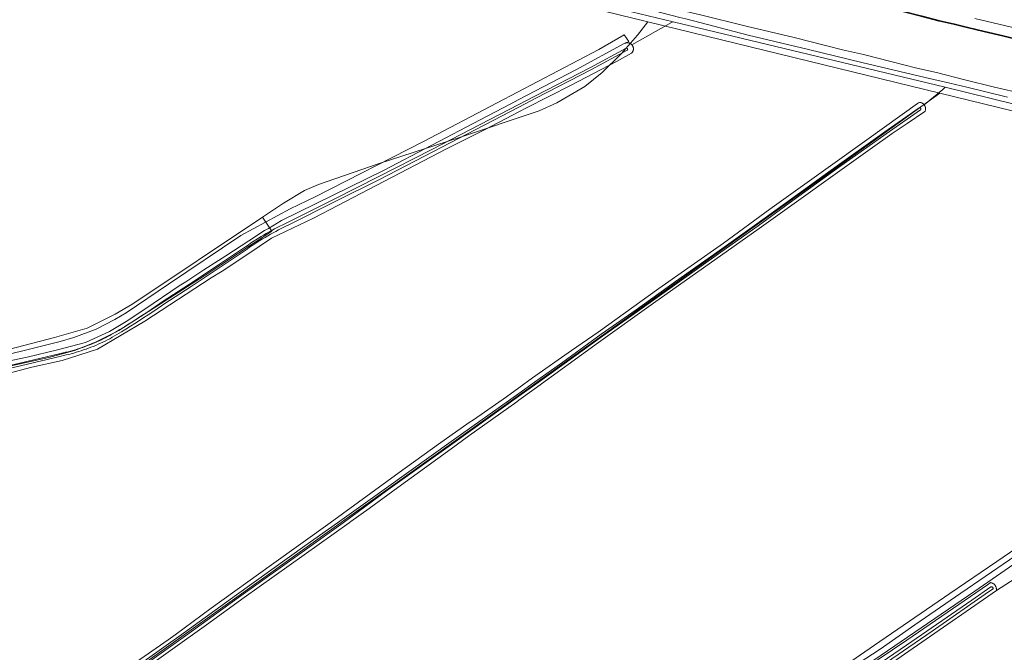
# Model space of a CAD drawing. Header units: metres. Extents: x 250001 to 257773, y 598992 to 609118.
# Tile 561 of 656: x 251781 to 252213, y 606443 to 606721. Entities that reach past the tile are written whole.
import ezdxf
from ezdxf.lldxf.tags import DXFTag

# ---------------------------------------------------------------- set-up
doc = ezdxf.new("R2010")
doc.units = ezdxf.units.M
for name, color, linetype, lineweight in [('B-WE-GK-BESCHOEIING-G', 252, 'GK-BESCHOEIING', 35), ('B-WE-GR-BOUWLAND-GV', 252, 'Continuous', 13), ('B-WE-GR-GRAS-GV', 252, 'Continuous', 13), ('B-WE-GR-GROENVOORZIENING-GV', 252, 'Continuous', 18), ('B-WE-KG-GRENS_PERCEEL-G', 150, 'KG-PERCEEL', 18), ('B-WE-OG-WATER-GV', 252, 'Continuous', 18), ('B-WE-OG-WATER_SLOOT-GV', 252, 'Continuous', 18), ('B-WE-VH-ONVERHARD-GV', 252, 'Continuous', 18), ('X-XX-AL-REFERENTIE-G', 7, 'Continuous', 18)]:
    doc.layers.add(name, color=color, linetype=linetype, lineweight=lineweight)
doc.styles.get("Standard").update_dxf_attribs({"font": 'NLCS-ISO.ttf'})
doc.linetypes.add('GK-BESCHOEIING', pattern='A,30,-5,[1,NLCS.SHX,S=1,R=0,X=0,Y=0],-5', length=40)
tags = doc.linetypes.add('KG-PERCEEL', pattern='A,5.5,-2,["P",Standard,S=1.8,R=0,X=-0.5,Y=-0.9],-2,5.5,-2,[5,NLCS.SHX,S=0.75,R=0,X=0,Y=0],-2', length=19).pattern_tags.tags
tags[6] = DXFTag(74, 10)

# ---------------------------------------------------------------- blocks, each defined once
blk = doc.blocks.new('BS2021-132-Xref-KAD-20210617')
at = {"layer": 'B-WE-KG-GRENS_PERCEEL-G', "flags": 128}
for points in [[(251706.083, 606805.365), (252056.599, 606719.723)], [(251887.436, 606633.945), (251896.66, 606640.095), (251905.885, 606645.732), (251912.034, 606648.294), (251938.683, 606657.518), (251973.531, 606668.793), (252008.891, 606680.58), (252016.578, 606684.167), (252028.877, 606691.341), (252036.564, 606697.491), (252044.764, 606705.69), (252051.938, 606713.89), (252056.599, 606719.723)], [(252056.599, 606719.723), (252184.706, 606688.422)], [(252199.95, 606721.135), (252261.299, 606706.634)], [(252184.706, 606688.422), (252131.884, 606650.344), (252002.229, 606557.587), (251843.363, 606443.819), (251706.534, 606345.937), (251541.519, 606227.044), (251483.787, 606185.835)], [(252184.706, 606688.422), (252279.909, 606665.161), (252314.842, 606656.64), (252347.143, 606645.872), (252381.188, 606630.096), (252405.219, 606617.48)], [(251887.436, 606633.945), (251891.536, 606627.795), (251861.812, 606608.321), (251824.402, 606584.235), (251814.153, 606579.111), (251804.928, 606575.523), (251793.654, 606572.449), (251775.205, 606568.349), (251752.144, 606562.712), (251657.849, 606530.426), (251641.963, 606524.276), (251622.489, 606511.465), (251605.065, 606495.578), (251544.594, 606440.744), (251529.732, 606427.42), (251398.54, 606307.502), (251272.472, 606191.684), (251156.142, 606086.115), (251083.884, 606020.006), (250956.898, 605903.494)], [(251688.426, 606548.476), (251695.772, 606550.925), (251733.695, 606563.737), (251756.243, 606570.911), (251796.216, 606581.16), (251810.565, 606585.26), (251822.865, 606591.41), (251830.552, 606596.022), (251887.436, 606633.945)], [(251578.557, 606048.45), (251586.756, 606054.014), (251595.13, 606060.104), (251624.055, 606079.895), (251648.414, 606096.641), (251674.294, 606114.53), (251692.183, 606126.708), (251716.16, 606143.074), (251739.758, 606159.44), (251766.398, 606177.709), (251793.803, 606196.358), (251819.303, 606213.866), (251843.661, 606230.612), (251870.303, 606248.881), (251891.235, 606263.344), (251906.079, 606273.619), (251917.116, 606281.232), (251925.108, 606286.56), (251934.866, 606294.098), (251951.796, 606305.531), (251979.499, 606324.659), (251995.99, 606335.873), (252006.763, 606343.348), (252028.97, 606358.739), (252037.105, 606364.456), (252058.433, 606379.187), (252090.973, 606401.394), (252121.535, 606422.502), (252156.055, 606446.247), (252189.035, 606468.894), (252209.702, 606482.965), (252231.91, 606498.136), (252259.174, 606516.825), (252277.643, 606529.578), (252302.928, 606546.948), (252331.73, 606566.956), (252337.446, 606570.913), (252405.219, 606617.48)]]:
    blk.add_lwpolyline(points, dxfattribs=at)
blk = doc.blocks.new('BS2021-132-Xref-BGT-GRIJS-20210617-aangepast')
at = {"layer": 'B-WE-GK-BESCHOEIING-G', "flags": 128}
for points in [[(252184.386, 606720.071), (252176.652, 606722.149), (252168.554, 606724.25)], [(252196.793, 606717.153), (252190.945, 606718.651), (252184.386, 606720.071)], [(252204.1, 606715.47), (252196.793, 606717.153)], [(252220.505, 606711.484), (252212.29, 606713.513), (252204.1, 606715.47)]]:
    blk.add_lwpolyline(points, dxfattribs=at)
at = {"layer": 'B-WE-GR-BOUWLAND-GV', "flags": 128}
for points in [[(251830.32, 606437.642), (251846.05, 606448.69), (251849.2, 606450.85), (251864.87, 606462.51), (251891.43, 606481.49), (251917.15, 606500), (251947.37, 606521.97), (251964.7, 606534.39), (251978.12, 606543.97), (251980.11, 606545.18), (251994.5, 606555.26), (252000, 606559.21), (252005.91, 606563.53), (252023.1, 606575.58), (252034.67, 606583.56), (252061.36, 606602.67), (252089.66, 606622.61), (252110.05, 606637.57), (252135.67, 606655.74), (252152.6, 606667.98), (252174.88, 606683.885), (252175.312, 606684.114), (252175.766, 606684.282), (252176.12, 606684.323), (252176.327, 606684.268), (252176.531, 606684.199), (252176.728, 606684.114), (252176.918, 606684.015), (252177.101, 606683.902), (252177.275, 606683.776), (252177.439, 606683.637), (252177.592, 606683.487), (252177.733, 606683.325), (252177.774, 606683.271), (252185.928, 606690.007), (252187.039, 606690.956), (252067.615, 606719.738), (252066.929, 606719.312), (252049.58, 606709.561), (252049.624, 606709.511), (252049.712, 606709.395), (252049.795, 606709.275), (252049.871, 606709.15), (252049.94, 606709.022), (252050.002, 606708.89), (252050.056, 606708.754), (252050.103, 606708.616), (252050.142, 606708.476), (252050.174, 606708.333), (252050.198, 606708.189), (252050.214, 606708.044), (252050.221, 606707.898), (252050.221, 606707.753), (252050.213, 606707.607), (252050.197, 606707.462), (252050.173, 606707.318), (252050.141, 606707.176), (252050.101, 606707.035), (252050.054, 606706.897), (252049.999, 606706.762), (252049.937, 606706.63), (252049.867, 606706.502), (252049.791, 606706.377), (252049.708, 606706.257), (252049.619, 606706.142), (252049.523, 606706.032), (252049.422, 606705.927), (252042.767, 606702.326), (252022.859, 606691.916), (252003.352, 606681.929), (252000, 606680.175), (251985.152, 606672.407), (251968.267, 606663.982), (251920.547, 606639.17), (251909.892, 606633.601), (251891.43, 606624.8), (251885.93, 606621.19), (251881.01, 606617.82), (251869.723, 606610.328), (251864.924, 606607.317), (251835.82, 606588.399), (251815.05, 606576.096), (251799.572, 606571.069), (251786.21, 606568.158), (251776.37, 606565.521)], [(252297.978, 606663.606), (252187.039, 606690.956), (252185.928, 606690.007), (252177.774, 606683.271), (252177.862, 606683.154), (252177.978, 606682.973), (252178.08, 606682.784), (252178.168, 606682.589), (252178.241, 606682.387), (252178.299, 606682.18), (252178.341, 606681.97), (252178.367, 606681.757), (252178.378, 606681.542), (252178.372, 606681.328), (252178.351, 606681.115), (252178.313, 606680.903), (252178.26, 606680.695), (252178.192, 606680.492), (252178.109, 606680.294), (252170.278, 606675.088), (252163.768, 606670.679), (252154.1, 606663.78), (252105.33, 606629.03), (252059.04, 606596.24), (252034.82, 606578.96), (252006.6, 606558.63), (252000, 606553.67), (251999.11, 606553.02), (251978.01, 606538.02), (251970.18, 606532.42), (251946.82, 606515.43), (251934.25, 606506.22), (251926.27, 606500.5), (251925.56, 606500), (251879.43, 606467.17), (251862.87, 606455.21), (251833.349, 606434.144)], [(252142.564, 606434.134), (252158.414, 606444.575), (252173.694, 606455.185), (252193.824, 606469.058), (252225.862, 606491.017)]]:
    blk.add_lwpolyline(points, dxfattribs=at)
at = {"layer": 'B-WE-GR-GRAS-GV', "flags": 128}
for points in [[(252176.652, 606722.148), (252184.386, 606720.071), (252190.944, 606718.651), (252196.793, 606717.153), (252204.1, 606715.47), (252212.29, 606713.512), (252220.505, 606711.484)], [(251761.507, 606570.311), (251798.672, 606579.492), (251804.687, 606581.225), (251814.415, 606584.916), (251822.744, 606589.083), (251827.602, 606592.041), (251846.255, 606604.675), (251877.941, 606625.94), (251899.622, 606637.702), (251910.615, 606642.973), (251958.108, 606667.116), (251990.387, 606684.182), (252035.036, 606707.598), (252046.187, 606714.028), (252048.166, 606711.089), (252046.588, 606710.306), (252046.725, 606710.355), (252046.865, 606710.397), (252047.007, 606710.432), (252047.15, 606710.458), (252047.295, 606710.477), (252047.44, 606710.487), (252047.586, 606710.49), (252047.732, 606710.484), (252047.877, 606710.471), (252048.022, 606710.45), (252048.165, 606710.421), (252048.306, 606710.384), (252048.445, 606710.339), (252048.581, 606710.287), (252048.714, 606710.227), (252048.844, 606710.161), (252048.97, 606710.087), (252049.091, 606710.006), (252049.208, 606709.919), (252049.32, 606709.826), (252049.427, 606709.726), (252049.528, 606709.621), (252049.58, 606709.561), (252066.929, 606719.312), (252067.615, 606719.738), (251921.327, 606754.883)], [(252219.766, 606476.88), (252209.465, 606470.306), (252174.849, 606446.284), (252147.177, 606427.139)]]:
    blk.add_lwpolyline(points, dxfattribs=at)
at = {"layer": 'B-WE-GR-GROENVOORZIENING-GV', "flags": 128}
for points in [[(252214.392, 606686.559), (252196.501, 606690.951), (252189.09, 606692.706), (252178.25, 606695.273), (252150.465, 606701.883), (252127.003, 606707.544), (252100.584, 606713.868), (252073.17, 606720.93), (252070.597, 606721.591), (252055.328, 606725.51), (252038.953, 606729.584), (252018.857, 606734.558), (252000, 606738.798), (251985.402, 606742.276), (251968.175, 606746.109), (251893.683, 606764.033), (251825.553, 606780.702), (251758.613, 606797.239)], [(251706.804, 606807.081), (251921.327, 606754.883), (252067.615, 606719.738), (252187.039, 606690.956), (252297.978, 606663.606)], [(252144.63, 606431.218), (252170.18, 606448.53), (252205.52, 606472.75), (252206.895, 606473.697), (252207.078, 606473.666), (252207.291, 606473.615), (252207.5, 606473.547), (252207.704, 606473.465), (252207.901, 606473.369), (252208.091, 606473.258), (252208.272, 606473.133), (252208.443, 606472.996), (252208.605, 606472.847), (252208.755, 606472.686), (252208.892, 606472.515), (252209.017, 606472.334), (252209.129, 606472.145), (252209.226, 606471.948), (252209.309, 606471.745), (252209.377, 606471.536), (252209.429, 606471.323), (252209.466, 606471.106), (252209.487, 606470.888), (252209.492, 606470.668), (252209.481, 606470.449), (252209.465, 606470.306), (252219.766, 606476.88)], [(252243.258, 606500), (252199.999, 606469.907), (252144.176, 606431.796)]]:
    blk.add_lwpolyline(points, dxfattribs=at)
at = {"layer": 'B-WE-OG-WATER-GV', "flags": 128}
for points in [[(251748.868, 606802.448), (251796.861, 606790.736), (251853.073, 606777.256), (251893.625, 606767.413), (251941.965, 606755.708), (251982.361, 606746.035), (252000, 606741.99), (252019.219, 606737.324), (252042.153, 606731.715), (252059.425, 606727.462), (252079.571, 606722.706), (252099.689, 606717.823), (252120.754, 606712.771), (252135.085, 606709.179), (252142.014, 606707.44), (252151.091, 606705.277), (252163.112, 606702.327), (252174.594, 606699.393), (252183.251, 606697.381), (252195.583, 606694.272), (252208.581, 606691.049), (252221.385, 606688.091)], [(252220.505, 606711.484), (252212.29, 606713.512), (252204.1, 606715.47), (252196.793, 606717.153), (252190.944, 606718.651), (252184.386, 606720.071), (252176.652, 606722.148)], [(251767.226, 606565.586), (251781.276, 606568.741), (251799.138, 606573.093), (251800.222, 606573.32), (251801.33, 606573.569), (251802.433, 606573.834), (251803.533, 606574.115), (251804.629, 606574.412), (251805.721, 606574.724), (251806.808, 606575.052), (251807.89, 606575.395), (251808.967, 606575.754), (251810.039, 606576.128), (251811.105, 606576.517), (251812.166, 606576.922), (251813.221, 606577.341), (251814.269, 606577.776), (251815.312, 606578.226), (251816.347, 606578.69), (251817.376, 606579.17), (251818.399, 606579.664), (251819.413, 606580.172), (251820.421, 606580.696), (251821.418, 606581.231), (251821.548, 606581.303), (251823.565, 606582.504), (251825.56, 606583.709), (251827.546, 606584.929), (251829.523, 606586.162), (251831.493, 606587.409), (251833.453, 606588.669), (251835.405, 606589.943), (251837.348, 606591.23), (251839.281, 606592.53), (251841.206, 606593.844), (251843.122, 606595.17), (251844.169, 606595.905), (251856.154, 606603.613), (251880.702, 606619.981), (251881.818, 606620.767), (251882.925, 606621.526), (251884.041, 606622.273), (251885.165, 606623.006), (251886.298, 606623.726), (251887.44, 606624.433), (251888.589, 606625.126), (251889.747, 606625.805), (251890.913, 606626.471), (251892.087, 606627.123), (251893.268, 606627.761), (251894.457, 606628.385), (251895.653, 606628.995), (251896.856, 606629.591), (251898.066, 606630.173), (251899.014, 606630.616), (251919.687, 606640.968), (251938.775, 606650.584), (251962.246, 606662.616), (252000, 606682.29), (252007.393, 606686.141), (252031.793, 606698.815), (252047.462, 606707.189), (252047.498, 606707.216), (252047.563, 606707.278), (252047.615, 606707.351), (252047.654, 606707.432), (252047.677, 606707.518), (252047.685, 606707.607), (252047.677, 606707.696), (252047.654, 606707.783), (252047.615, 606707.863), (252047.563, 606707.936), (252047.498, 606707.998), (252047.424, 606708.048), (252047.341, 606708.084), (252047.254, 606708.104), (252047.165, 606708.109), (252047.076, 606708.098), (252046.99, 606708.071), (252031.326, 606699.699), (252006.931, 606687.028), (252000, 606683.418), (251961.697, 606663.684), (251938.231, 606651.653), (251919.149, 606642.04), (251898.491, 606631.696), (251897.552, 606631.257), (251896.329, 606630.669), (251895.114, 606630.067), (251893.905, 606629.451), (251892.704, 606628.82), (251891.51, 606628.175), (251890.324, 606627.517), (251889.146, 606626.844), (251887.976, 606626.157), (251886.814, 606625.457), (251885.661, 606624.743), (251884.516, 606624.015), (251883.379, 606623.274), (251882.251, 606622.52), (251881.133, 606621.752), (251880.023, 606620.972), (251855.497, 606604.617), (251843.5, 606596.901), (251842.435, 606596.155), (251840.527, 606594.833), (251838.608, 606593.524), (251836.681, 606592.228), (251834.745, 606590.945), (251832.801, 606589.676), (251830.847, 606588.42), (251828.885, 606587.178), (251826.915, 606585.949), (251824.935, 606584.734), (251822.948, 606583.533), (251820.953, 606582.345), (251820.845, 606582.286), (251819.861, 606581.757), (251818.868, 606581.242), (251817.869, 606580.741), (251816.862, 606580.254), (251815.848, 606579.782), (251814.828, 606579.324), (251813.802, 606578.881), (251812.769, 606578.453), (251811.73, 606578.04), (251810.685, 606577.641), (251809.635, 606577.258), (251808.58, 606576.889), (251807.519, 606576.536), (251806.453, 606576.198), (251805.383, 606575.875), (251804.308, 606575.568), (251803.228, 606575.276), (251802.145, 606574.999), (251801.058, 606574.738), (251799.967, 606574.493), (251798.873, 606574.263), (251781.003, 606569.909), (251766.946, 606566.753)], [(251833.338, 606435.829), (251853.702, 606450.321), (251876.881, 606467.119), (251906.925, 606488.586), (251922.863, 606500), (251942.466, 606514.429), (251970.934, 606534.672), (252000, 606555.464), (252007.444, 606560.759), (252019.842, 606569.632), (252036.687, 606581.806), (252051.98, 606592.603), (252069.266, 606604.963), (252088.594, 606618.631), (252104.969, 606630.264), (252120.104, 606641.283), (252140.153, 606655.754), (252161.159, 606670.594), (252176.206, 606681.133), (252176.227, 606681.157), (252176.278, 606681.232), (252176.315, 606681.315), (252176.336, 606681.402), (252176.342, 606681.493), (252176.332, 606681.582), (252176.306, 606681.669), (252176.266, 606681.75), (252176.211, 606681.822), (252176.145, 606681.884), (252176.069, 606681.933), (252175.986, 606681.968), (252175.898, 606681.988), (252175.808, 606681.992), (252175.718, 606681.979), (252175.632, 606681.952), (252160.584, 606671.411), (252139.572, 606656.568), (252119.517, 606642.092), (252104.385, 606631.076), (252088.016, 606619.447), (252068.687, 606605.778), (252051.401, 606593.419), (252036.106, 606582.62), (252019.258, 606570.444), (252006.863, 606561.573), (252000, 606556.691), (251970.272, 606535.561), (251941.804, 606515.318), (251920.3, 606500), (251906.038, 606489.787), (251875.995, 606468.321), (251852.815, 606451.523), (251832.451, 606437.03)]]:
    blk.add_lwpolyline(points, dxfattribs=at)
blk.add_lwpolyline([(252146.228, 606428.48), (252156.06, 606435.18), (252181.29, 606452.35), (252206.024, 606469.724), (252208.036, 606470.991), (252208.038, 606471.071), (252208.029, 606471.183), (252208.003, 606471.293), (252207.962, 606471.398), (252207.907, 606471.496), (252207.839, 606471.585), (252207.758, 606471.663), (252207.667, 606471.729), (252207.568, 606471.782), (252207.462, 606471.82), (252207.352, 606471.843), (252207.24, 606471.85), (252207.128, 606471.841), (252207.018, 606471.816), (252198.735, 606466.054), (252170.027, 606446.315), (252145.384, 606429.428)], close=True, dxfattribs=at)
at = {"layer": 'B-WE-OG-WATER_SLOOT-GV', "flags": 128}
for points in [[(251758.613, 606797.239), (251825.553, 606780.702), (251893.683, 606764.033), (251968.175, 606746.109), (251985.402, 606742.276), (252000, 606738.798), (252018.857, 606734.558), (252038.953, 606729.584), (252055.328, 606725.51), (252070.597, 606721.591), (252073.17, 606720.93), (252100.584, 606713.868), (252127.003, 606707.544), (252150.465, 606701.883), (252178.25, 606695.273), (252189.09, 606692.706), (252196.501, 606690.951), (252214.392, 606686.559)], [(252221.385, 606688.091), (252208.581, 606691.049), (252195.583, 606694.272), (252183.251, 606697.381), (252174.594, 606699.393), (252163.112, 606702.327), (252151.091, 606705.277), (252142.014, 606707.44), (252135.085, 606709.179), (252120.754, 606712.771), (252099.689, 606717.823), (252079.571, 606722.706), (252059.425, 606727.462), (252042.153, 606731.715), (252019.219, 606737.324), (252000, 606741.99), (251982.361, 606746.035), (251941.965, 606755.708), (251893.625, 606767.413), (251853.073, 606777.256), (251796.861, 606790.736), (251748.868, 606802.448)], [(251776.37, 606565.521), (251786.21, 606568.158), (251799.572, 606571.069), (251815.05, 606576.096), (251835.82, 606588.399), (251864.924, 606607.317), (251869.723, 606610.328), (251881.01, 606617.82), (251885.93, 606621.19), (251891.43, 606624.8), (251909.892, 606633.601), (251920.547, 606639.17), (251968.267, 606663.982), (251985.152, 606672.407), (252000, 606680.175), (252003.352, 606681.929), (252022.859, 606691.916), (252042.767, 606702.326), (252049.422, 606705.927), (252049.523, 606706.032), (252049.619, 606706.142), (252049.708, 606706.257), (252049.791, 606706.377), (252049.867, 606706.502), (252049.937, 606706.63), (252049.999, 606706.762), (252050.054, 606706.897), (252050.101, 606707.035), (252050.141, 606707.176), (252050.173, 606707.318), (252050.197, 606707.462), (252050.213, 606707.607), (252050.221, 606707.753), (252050.221, 606707.898), (252050.214, 606708.044), (252050.198, 606708.189), (252050.174, 606708.333), (252050.142, 606708.476), (252050.103, 606708.616), (252050.056, 606708.754), (252050.002, 606708.89), (252049.94, 606709.022), (252049.871, 606709.15), (252049.795, 606709.275), (252049.712, 606709.395), (252049.624, 606709.511), (252049.58, 606709.561), (252049.528, 606709.621), (252049.427, 606709.726), (252049.32, 606709.826), (252049.208, 606709.919), (252049.091, 606710.006), (252048.97, 606710.087), (252048.844, 606710.161), (252048.714, 606710.227), (252048.581, 606710.287), (252048.445, 606710.339), (252048.306, 606710.384), (252048.165, 606710.421), (252048.022, 606710.45), (252047.877, 606710.471), (252047.732, 606710.484), (252047.586, 606710.49), (252047.44, 606710.487), (252047.295, 606710.477), (252047.15, 606710.458), (252047.007, 606710.432), (252046.865, 606710.397), (252046.725, 606710.355), (252046.588, 606710.306), (252046.495, 606710.267), (252024.926, 606698.688), (252000, 606685.575), (251996.166, 606683.558), (251982.983, 606676.688), (251940.554, 606654.422), (251895.846, 606632.56), (251890.06, 606629.04), (251888.32, 606628.12), (251881.47, 606623.65), (251871.37, 606617.05), (251861.74, 606610.85), (251853.9, 606605.7), (251850.89, 606603.82), (251835.77, 606593.68), (251827.6, 606588.25), (251820.36, 606583.82), (251809.82, 606579.07), (251797.51, 606575.81), (251784.21, 606572.64), (251772.22, 606570.04)], [(251766.946, 606566.753), (251781.003, 606569.909), (251798.873, 606574.263), (251799.967, 606574.493), (251801.058, 606574.738), (251802.145, 606574.999), (251803.228, 606575.276), (251804.308, 606575.568), (251805.383, 606575.875), (251806.453, 606576.198), (251807.519, 606576.536), (251808.58, 606576.889), (251809.635, 606577.258), (251810.685, 606577.641), (251811.73, 606578.04), (251812.769, 606578.453), (251813.802, 606578.881), (251814.828, 606579.324), (251815.848, 606579.782), (251816.862, 606580.254), (251817.869, 606580.741), (251818.868, 606581.242), (251819.861, 606581.757), (251820.845, 606582.286), (251820.953, 606582.345), (251822.948, 606583.533), (251824.935, 606584.734), (251826.915, 606585.949), (251828.885, 606587.178), (251830.847, 606588.42), (251832.801, 606589.676), (251834.745, 606590.945), (251836.681, 606592.228), (251838.608, 606593.524), (251840.527, 606594.833), (251842.435, 606596.155), (251843.5, 606596.901), (251855.497, 606604.617), (251880.023, 606620.972), (251881.133, 606621.752), (251882.251, 606622.52), (251883.379, 606623.274), (251884.516, 606624.015), (251885.661, 606624.743), (251886.814, 606625.457), (251887.976, 606626.157), (251889.146, 606626.844), (251890.324, 606627.517), (251891.51, 606628.175), (251892.704, 606628.82), (251893.905, 606629.451), (251895.114, 606630.067), (251896.329, 606630.669), (251897.552, 606631.257), (251898.491, 606631.696), (251919.149, 606642.04), (251938.231, 606651.653), (251961.697, 606663.684), (252000, 606683.418), (252006.931, 606687.028), (252031.326, 606699.699), (252046.99, 606708.071), (252047.076, 606708.098), (252047.165, 606708.109), (252047.254, 606708.104), (252047.341, 606708.084), (252047.424, 606708.048), (252047.498, 606707.998), (252047.563, 606707.936), (252047.615, 606707.863), (252047.654, 606707.783), (252047.677, 606707.696), (252047.685, 606707.607), (252047.677, 606707.518), (252047.654, 606707.432), (252047.615, 606707.351), (252047.563, 606707.278), (252047.498, 606707.216), (252047.462, 606707.189), (252031.793, 606698.815), (252007.393, 606686.141), (252000, 606682.29), (251962.246, 606662.616), (251938.775, 606650.584), (251919.687, 606640.968), (251899.014, 606630.616), (251898.066, 606630.173), (251896.856, 606629.591), (251895.653, 606628.995), (251894.457, 606628.385), (251893.268, 606627.761), (251892.087, 606627.123), (251890.913, 606626.471), (251889.747, 606625.805), (251888.589, 606625.126), (251887.44, 606624.433), (251886.298, 606623.726), (251885.165, 606623.006), (251884.041, 606622.273), (251882.925, 606621.526), (251881.818, 606620.767), (251880.702, 606619.981), (251856.154, 606603.613), (251844.169, 606595.905), (251843.122, 606595.17), (251841.206, 606593.844), (251839.281, 606592.53), (251837.348, 606591.23), (251835.405, 606589.943), (251833.453, 606588.669), (251831.493, 606587.409), (251829.523, 606586.162), (251827.546, 606584.929), (251825.56, 606583.709), (251823.565, 606582.504), (251821.548, 606581.303), (251821.418, 606581.231), (251820.421, 606580.696), (251819.413, 606580.172), (251818.399, 606579.664), (251817.376, 606579.17), (251816.347, 606578.69), (251815.312, 606578.226), (251814.269, 606577.776), (251813.221, 606577.341), (251812.166, 606576.922), (251811.105, 606576.517), (251810.039, 606576.128), (251808.967, 606575.754), (251807.89, 606575.395), (251806.808, 606575.052), (251805.721, 606574.724), (251804.629, 606574.412), (251803.533, 606574.115), (251802.433, 606573.834), (251801.33, 606573.569), (251800.222, 606573.32), (251799.138, 606573.093), (251781.276, 606568.741), (251767.226, 606565.586)], [(251833.349, 606434.144), (251862.87, 606455.21), (251879.43, 606467.17), (251925.56, 606500), (251926.27, 606500.5), (251934.25, 606506.22), (251946.82, 606515.43), (251970.18, 606532.42), (251978.01, 606538.02), (251999.11, 606553.02), (252000, 606553.67), (252006.6, 606558.63), (252034.82, 606578.96), (252059.04, 606596.24), (252105.33, 606629.03), (252154.1, 606663.78), (252163.768, 606670.679), (252170.278, 606675.088), (252178.109, 606680.294), (252178.192, 606680.492), (252178.26, 606680.695), (252178.313, 606680.903), (252178.351, 606681.115), (252178.372, 606681.328), (252178.378, 606681.542), (252178.367, 606681.757), (252178.341, 606681.97), (252178.299, 606682.18), (252178.241, 606682.387), (252178.168, 606682.589), (252178.08, 606682.784), (252177.978, 606682.973), (252177.862, 606683.154), (252177.774, 606683.271), (252177.733, 606683.325), (252177.592, 606683.487), (252177.439, 606683.637), (252177.275, 606683.776), (252177.101, 606683.902), (252176.918, 606684.015), (252176.728, 606684.114), (252176.531, 606684.199), (252176.327, 606684.268), (252176.12, 606684.323), (252175.766, 606684.282), (252175.312, 606684.114), (252174.88, 606683.885), (252152.6, 606667.98), (252135.67, 606655.74), (252110.05, 606637.57), (252089.66, 606622.61), (252061.36, 606602.67), (252034.67, 606583.56), (252023.1, 606575.58), (252005.91, 606563.53), (252000, 606559.21), (251994.5, 606555.26), (251980.11, 606545.18), (251978.12, 606543.97), (251964.7, 606534.39), (251947.37, 606521.97), (251917.15, 606500), (251891.43, 606481.49), (251864.87, 606462.51), (251849.2, 606450.85), (251846.05, 606448.69), (251830.32, 606437.642)], [(251832.451, 606437.03), (251852.815, 606451.523), (251875.995, 606468.321), (251906.038, 606489.787), (251920.3, 606500), (251941.804, 606515.318), (251970.272, 606535.561), (252000, 606556.691), (252006.863, 606561.573), (252019.258, 606570.444), (252036.106, 606582.62), (252051.401, 606593.419), (252068.687, 606605.778), (252088.016, 606619.447), (252104.385, 606631.076), (252119.517, 606642.092), (252139.572, 606656.568), (252160.584, 606671.411), (252175.632, 606681.952), (252175.718, 606681.979), (252175.808, 606681.992), (252175.898, 606681.988), (252175.986, 606681.968), (252176.069, 606681.933), (252176.145, 606681.884), (252176.211, 606681.822), (252176.266, 606681.75), (252176.306, 606681.669), (252176.332, 606681.582), (252176.342, 606681.493), (252176.336, 606681.402), (252176.315, 606681.315), (252176.278, 606681.232), (252176.227, 606681.157), (252176.206, 606681.133), (252161.159, 606670.594), (252140.153, 606655.754), (252120.104, 606641.283), (252104.969, 606630.264), (252088.594, 606618.631), (252069.266, 606604.963), (252051.98, 606592.603), (252036.687, 606581.806), (252019.842, 606569.632), (252007.444, 606560.759), (252000, 606555.464), (251970.934, 606534.672), (251942.466, 606514.429), (251922.863, 606500), (251906.925, 606488.586), (251876.881, 606467.119), (251853.702, 606450.321), (251833.338, 606435.829)], [(252147.177, 606427.139), (252174.849, 606446.284), (252209.465, 606470.306), (252209.481, 606470.449), (252209.492, 606470.668), (252209.487, 606470.888), (252209.466, 606471.106), (252209.429, 606471.323), (252209.377, 606471.536), (252209.309, 606471.745), (252209.226, 606471.948), (252209.129, 606472.145), (252209.017, 606472.334), (252208.892, 606472.515), (252208.755, 606472.686), (252208.605, 606472.847), (252208.443, 606472.996), (252208.272, 606473.133), (252208.091, 606473.258), (252207.901, 606473.369), (252207.704, 606473.465), (252207.5, 606473.547), (252207.291, 606473.615), (252207.078, 606473.666), (252206.895, 606473.697), (252205.52, 606472.75), (252170.18, 606448.53), (252144.63, 606431.218)], [(252145.384, 606429.428), (252170.027, 606446.315), (252198.735, 606466.054), (252207.018, 606471.816), (252207.128, 606471.841), (252207.24, 606471.85), (252207.352, 606471.843), (252207.462, 606471.82), (252207.568, 606471.782), (252207.667, 606471.729), (252207.758, 606471.663), (252207.839, 606471.585), (252207.907, 606471.496), (252207.962, 606471.398), (252208.003, 606471.293), (252208.029, 606471.183), (252208.038, 606471.071), (252208.036, 606470.991), (252206.024, 606469.724), (252181.29, 606452.35), (252156.06, 606435.18)]]:
    blk.add_lwpolyline(points, dxfattribs=at)
at = {"layer": 'B-WE-VH-ONVERHARD-GV', "flags": 128}
for points in [[(251772.22, 606570.04), (251784.21, 606572.64), (251797.51, 606575.81), (251809.82, 606579.07), (251820.36, 606583.82), (251827.6, 606588.25), (251835.77, 606593.68), (251850.89, 606603.82), (251853.9, 606605.7), (251861.74, 606610.85), (251871.37, 606617.05), (251881.47, 606623.65), (251888.32, 606628.12), (251890.06, 606629.04), (251895.846, 606632.56), (251940.554, 606654.422), (251982.983, 606676.688), (251996.166, 606683.558), (252000, 606685.575), (252024.926, 606698.688), (252046.495, 606710.267), (252046.588, 606710.306), (252048.166, 606711.089), (252046.187, 606714.028), (252035.036, 606707.598), (251990.387, 606684.182), (251958.108, 606667.116), (251910.615, 606642.973), (251899.622, 606637.702), (251877.941, 606625.94), (251846.255, 606604.675), (251827.602, 606592.041), (251822.744, 606589.083), (251814.415, 606584.916), (251804.687, 606581.225), (251798.672, 606579.492), (251761.507, 606570.311)], [(252144.176, 606431.796), (252199.999, 606469.907), (252243.258, 606500)], [(252225.862, 606491.017), (252193.824, 606469.058), (252173.694, 606455.185), (252158.414, 606444.575), (252142.564, 606434.134)]]:
    blk.add_lwpolyline(points, dxfattribs=at)

msp = doc.modelspace()

# ---------------------------------------------------------------- block references
at = {"layer": 'X-XX-AL-REFERENTIE-G'}
for name in ['BS2021-132-Xref-BGT-GRIJS-20210617-aangepast', 'BS2021-132-Xref-KAD-20210617']:
    msp.add_blockref(name, (0, 0), dxfattribs=at)

doc.saveas('drawing.dxf')
